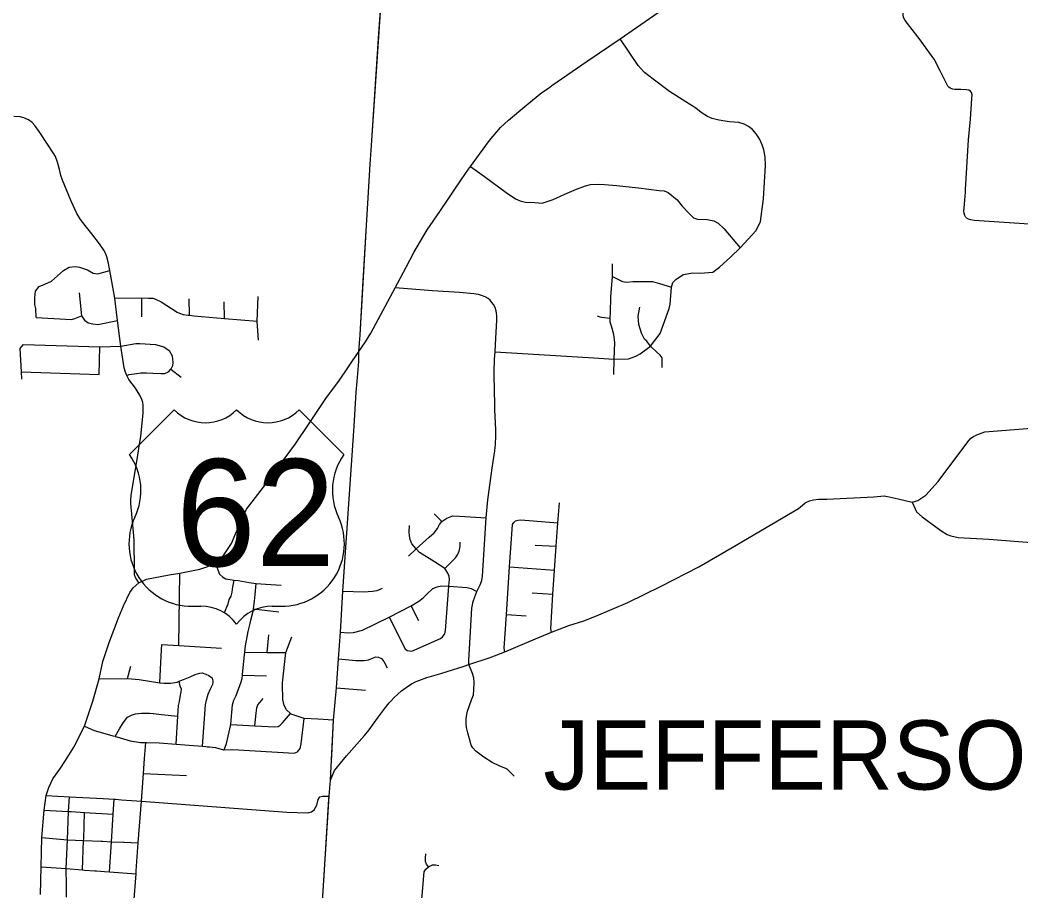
# Model space of a CAD drawing. Extents: x 1755200 to 1902939, y 644115 to 788070.
# Drawn here: x 1861904 to 1874924, y 735609 to 746938 of the extents above; entities that cross this region are included whole.
import ezdxf

# ---------------------------------------------------------------- set-up
doc = ezdxf.new("R2010")
doc.units = 0
for name, color, linetype in [('GM_X_City_Street', 7, 'Continuous'), ('GM_X_County_Road', 7, 'Continuous'), ('GM_X_Township', 7, 'Continuous'), ('GM_X_Township_Road', 7, 'Continuous'), ('GM_X_Township_Text', 7, 'Continuous'), ('GM_X_US_Route', 7, 'Continuous'), ('GM_X_US_Shield', 7, 'Continuous')]:
    doc.layers.add(name, color=color, linetype=linetype)

msp = doc.modelspace()

# ---------------------------------------------------------------- linework, layer by layer
at = {"layer": 'GM_X_City_Street'}
for points in [[(1866569, 746697), (1866631, 747627), (1866686, 748759)], [(1866365, 743473), (1866412, 744266), (1866435, 744625), (1866461, 745065), (1866477, 745306), (1866569, 746697)], [(1868084, 742622), (1869370, 742543), (1869630, 742525), (1869634, 742525), (1869821, 742533), (1869916, 742566), (1869973, 742597), (1870104, 742697), (1870161, 742770), (1870233, 742862), (1870346, 743184), (1870359, 743244), (1870378, 743465), (1870395, 743524), (1870436, 743564), (1870529, 743626), (1870658, 743651), (1870750, 743645), (1870914, 743658), (1871002, 743724), (1871149, 743856), (1871273, 743977), (1871479, 744200), (1871535, 744318), (1871573, 744613), (1871602, 745048), (1871597, 745158), (1871580, 745248), (1871558, 745315), (1871525, 745392), (1871481, 745459), (1871434, 745514), (1871379, 745555), (1871322, 745583), (1871256, 745605), (1871135, 745616), (1871047, 745626), (1870977, 745638), (1870908, 745657), (1870845, 745684), (1870766, 745734), (1870693, 745791), (1870352, 746008), (1870138, 746169), (1870029, 746254), (1869946, 746346), (1869710, 746692)], [(1874203, 744732), (1874240, 745379), (1874267, 745648), (1874286, 745918), (1874289, 745966), (1874282, 745995), (1874267, 746014), (1874244, 746026), (1874216, 746032), (1874142, 746034), (1874066, 746036), (1874036, 746040)], [(1863451, 739619), (1863405, 739686), (1863392, 739723), (1863392, 739794), (1863390, 740157), (1863384, 740229), (1863344, 740649), (1863346, 740695), (1863348, 740752), (1863435, 741276), (1863460, 741420), (1863474, 741520), (1863498, 741740), (1863507, 741824), (1863508, 741895), (1863507, 741927), (1863502, 741962), (1863491, 742001), (1863463, 742060), (1863405, 742150), (1863320, 742264), (1863295, 742315), (1863276, 742359), (1863260, 742415), (1863215, 742698), (1863171, 743028), (1863137, 743322), (1863073, 743681), (1863050, 743795), (1863033, 743859), (1863015, 743904), (1862994, 743943), (1862939, 744025), (1862837, 744155), (1862750, 744264), (1862689, 744344), (1862645, 744421), (1862570, 744581), (1862456, 744854), (1862435, 744915), (1862416, 744994), (1862393, 745088), (1862364, 745161), (1862343, 745198), (1862160, 745477), (1862097, 745566), (1862062, 745606), (1862014, 745638), (1861954, 745668), (1861905, 745680), (1861824, 745684)], [(1867762, 745034), (1867945, 744901), (1868226, 744695), (1868351, 744612), (1868411, 744586), (1868478, 744567), (1868602, 744566), (1868694, 744557), (1868840, 744604), (1868993, 744673), (1869143, 744738), (1869259, 744782), (1869324, 744799), (1869427, 744802), (1869509, 744799), (1869662, 744785), (1869951, 744754), (1870216, 744722), (1870283, 744717), (1870333, 744696), (1870452, 744599), (1870517, 744519), (1870612, 744417), (1870664, 744366), (1870718, 744347), (1870842, 744343), (1870927, 744325), (1870986, 744297), (1871061, 744228), (1871273, 743977)], [(1862155, 743472), (1862225, 743503), (1862314, 743543), (1862392, 743609), (1862470, 743678), (1862542, 743722), (1862624, 743732), (1862678, 743725), (1862780, 743687), (1862856, 743645), (1862918, 743635), (1863073, 743681)], [(1869628, 742327), (1869634, 742525), (1869640, 742744), (1869630, 742849), (1869597, 742955), (1869581, 743007), (1869582, 743061), (1869583, 743130), (1869591, 743336), (1869613, 743601), (1869612, 743766)], [(1869613, 743601), (1869705, 743555), (1869741, 743537), (1869792, 743529), (1869875, 743537), (1870060, 743535), (1870132, 743535), (1870222, 743509), (1870378, 743465)], [(1862116, 743070), (1862108, 743186), (1862098, 743238), (1862099, 743324), (1862107, 743412), (1862155, 743472)], [(1866313, 742627), (1866327, 742845), (1866365, 743473)], [(1868107, 743040), (1868106, 743089), (1868104, 743127), (1868098, 743154), (1868083, 743200), (1868065, 743237), (1868043, 743266), (1868018, 743295), (1867992, 743314), (1867956, 743337), (1867906, 743357), (1867866, 743369), (1867809, 743378), (1867623, 743394), (1867268, 743416), (1866783, 743453)], [(1862675, 743390), (1862704, 743091), (1862742, 743036), (1862792, 743000), (1862850, 742986), (1862916, 742978), (1863171, 743028)], [(1863137, 743322), (1863488, 743324), (1863575, 743321), (1863631, 743322), (1863667, 743306), (1863739, 743271), (1863950, 743139), (1863978, 743125), (1864028, 743108), (1864090, 743100), (1864111, 743097), (1864165, 743091), (1864562, 743057), (1864991, 743021)], [(1863487, 743077), (1863488, 743324)], [(1864111, 743097), (1864105, 743313)], [(1865005, 742773), (1864991, 743021), (1865004, 743341)], [(1864562, 743057), (1864560, 743271)], [(1870111, 742691), (1870104, 742697), (1870058, 742759), (1870029, 742785), (1869988, 742865), (1869952, 742976), (1869944, 743086), (1869965, 743202)], [(1862116, 743070), (1862576, 743043), (1862618, 743055), (1862704, 743091)], [(1869412, 743092), (1869447, 743077), (1869470, 743072), (1869582, 743061)], [(1868088, 742712), (1868092, 742795), (1868097, 742876)], [(1861927, 742267), (1861922, 742361), (1861907, 742664), (1861919, 742682)], [(1861919, 742682), (1861949, 742716), (1862941, 742689), (1863215, 742698)], [(1861922, 742361), (1862934, 742327), (1862941, 742689)], [(1863215, 742698), (1863410, 742730), (1863462, 742729), (1863665, 742718), (1863776, 742687), (1863846, 742638), (1863882, 742568), (1863893, 742485), (1863887, 742438), (1863866, 742396)], [(1870258, 742417), (1870258, 742546), (1870230, 742579), (1870194, 742612), (1870111, 742691)], [(1865959, 737371), (1865984, 737831), (1866022, 738252), (1866049, 738627), (1866072, 738976), (1866105, 739510), (1866249, 741656), (1866278, 742098), (1866289, 742237), (1866310, 742496), (1866313, 742627)], [(1863295, 742315), (1863326, 742328), (1863420, 742339), (1863476, 742348), (1863548, 742351), (1863632, 742346), (1863738, 742340), (1863787, 742340), (1863836, 742360), (1863866, 742396)], [(1863866, 742396), (1864001, 742291)], [(1867812, 738316), (1867813, 738319), (1867806, 738380), (1867790, 738436), (1867773, 738481), (1867743, 738553), (1867741, 738607), (1867782, 739287), (1867800, 739373), (1867820, 739436), (1867848, 739504), (1867891, 739593), (1867911, 739648), (1867920, 739702), (1867969, 740462), (1867991, 740696), (1868052, 741141), (1868079, 741334), (1868091, 741422), (1868093, 741524), (1868093, 741607), (1868081, 741871), (1868080, 741944)], [(1868817, 738974), (1868811, 739020), (1868834, 739471), (1868857, 739782), (1868878, 740096), (1868900, 740399), (1868922, 740657)], [(1867056, 740058), (1867225, 740210), (1867290, 740267), (1867334, 740323), (1867361, 740377), (1867390, 740415), (1867455, 740460), (1867498, 740477), (1867536, 740490), (1867623, 740485), (1867969, 740462)], [(1867290, 740515), (1867390, 740415)], [(1866704, 739171), (1866915, 738758), (1866942, 738735), (1866971, 738731), (1867000, 738728), (1867373, 738895), (1867400, 738916), (1867430, 738954), (1867440, 738997), (1867482, 739575), (1867490, 739660), (1867486, 739700), (1867469, 739741), (1867432, 739802), (1867294, 739891), (1867102, 740010), (1867056, 740058), (1867002, 740125), (1866979, 740183), (1866969, 740229), (1866967, 740279), (1866971, 740362)], [(1868211, 738721), (1868200, 738767), (1868232, 739205), (1868271, 739825), (1868311, 740378), (1868329, 740403), (1868351, 740424), (1868384, 740434), (1868420, 740436), (1868900, 740399)], [(1866959, 739962), (1867056, 740058)], [(1867432, 739802), (1867567, 739941), (1867594, 739983), (1867615, 740029), (1867628, 740091), (1867630, 740148)], [(1868606, 740109), (1868878, 740096)], [(1864444, 739879), (1864497, 739728), (1864536, 739696), (1864580, 739671), (1864691, 739652), (1864744, 739647), (1864885, 739621), (1864975, 739609), (1865101, 739602), (1865301, 739585)], [(1868271, 739825), (1868857, 739782)], [(1863969, 738801), (1863981, 739742)], [(1864565, 739231), (1864611, 739342), (1864626, 739400), (1864649, 739446), (1864663, 739494), (1864673, 739564), (1864691, 739652)], [(1864896, 739089), (1864906, 739130), (1864938, 739250), (1864942, 739279), (1864956, 739380), (1864963, 739466), (1864975, 739609)], [(1866072, 738976), (1866172, 738969), (1866242, 738973), (1866360, 739001), (1866704, 739171), (1866994, 739319), (1867094, 739377), (1867148, 739422), (1867190, 739466), (1867275, 739545), (1867330, 739566), (1867386, 739577), (1867482, 739575), (1867719, 739556), (1867771, 739543), (1867848, 739504)], [(1866105, 739510), (1866375, 739502), (1866491, 739508), (1866549, 739518), (1866619, 739550)], [(1868567, 739488), (1868834, 739471)], [(1864942, 739279), (1865270, 739239)], [(1867090, 739122), (1866994, 739319)], [(1868232, 739205), (1868488, 739188)], [(1864559, 737447), (1864592, 737527), (1864646, 737774), (1864648, 737780), (1864667, 738030), (1864684, 738092), (1864715, 738153), (1864780, 738328), (1864793, 738372), (1864797, 738417), (1864797, 738428), (1864823, 738680), (1864827, 738714), (1864837, 738797), (1864870, 738985), (1864896, 739089), (1864896, 739089)], [(1865120, 738713), (1865141, 738941)], [(1865363, 738711), (1865441, 738915)], [(1863740, 738666), (1863740, 738666), (1863747, 738814)], [(1863747, 738814), (1863969, 738801), (1864526, 738766)], [(1863724, 738318), (1863740, 738666)], [(1864827, 738714), (1865120, 738713), (1865363, 738711)], [(1865777, 737843), (1865600, 737854), (1865431, 737907), (1865421, 737916), (1865369, 737967), (1865342, 738022), (1865324, 738098), (1865323, 738154), (1865319, 738244), (1865318, 738318), (1865363, 738711)], [(1866049, 738627), (1866272, 738608), (1866381, 738608), (1866438, 738617), (1866490, 738638), (1866534, 738653), (1866568, 738652), (1866606, 738633), (1866638, 738595), (1866678, 738510)], [(1863303, 738373), (1863344, 738532)], [(1862936, 738367), (1863303, 738373), (1863456, 738359), (1863724, 738318), (1863773, 738310), (1863863, 738314), (1863950, 738327), (1863973, 738337), (1864032, 738362), (1864116, 738393), (1864182, 738423), (1864242, 738442), (1864274, 738446), (1864320, 738429), (1864362, 738413), (1864408, 738378)], [(1864280, 737492), (1864315, 738031), (1864328, 738090), (1864351, 738168), (1864380, 738238), (1864411, 738299), (1864418, 738327), (1864416, 738341), (1864408, 738378)], [(1864797, 738417), (1865109, 738406)], [(1866670, 738013), (1866671, 738015), (1866708, 738057), (1866730, 738082), (1866771, 738125), (1866865, 738213), (1866925, 738256), (1866997, 738302), (1867057, 738332), (1867125, 738361), (1867198, 738388), (1867288, 738414), (1867379, 738439)], [(1863935, 737520), (1863958, 737883), (1863967, 738021), (1863978, 738072), (1863990, 738154), (1864001, 738198), (1864005, 738236), (1863987, 738272), (1863973, 738337)], [(1866022, 738252), (1866398, 738222)], [(1864957, 737759), (1864976, 737923), (1864983, 737993), (1864998, 738029), (1865024, 738061), (1865065, 738112)], [(1863144, 737620), (1863197, 737718), (1863248, 737796), (1863303, 737870), (1863354, 737898), (1863405, 737914), (1863484, 737923), (1863590, 737923), (1863638, 737917), (1863639, 737917)], [(1863639, 737917), (1863745, 737903), (1863958, 737883)], [(1864341, 737486), (1864368, 737484), (1864449, 737475), (1864550, 737447), (1864559, 737447), (1864671, 737448), (1865470, 737401), (1865515, 737421), (1865548, 737462), (1865563, 737522), (1865600, 737854)], [(1864646, 737774), (1864957, 737759), (1865219, 737746), (1865263, 737750), (1865288, 737767), (1865318, 737795), (1865421, 737916)], [(1865984, 737831), (1865777, 737843)], [(1862743, 737751), (1862870, 737695), (1863040, 737648), (1863112, 737629), (1863142, 737621)], [(1863142, 737621), (1863144, 737620), (1863163, 737615), (1863339, 737562), (1863471, 737541), (1863524, 737540), (1863539, 737540), (1863553, 737540)], [(1865941, 737049), (1865994, 737176), (1866151, 737366), (1866385, 737633)], [(1863525, 737331), (1863525, 737331), (1863539, 737540)], [(1863553, 737540), (1863715, 737537), (1863935, 737520), (1864106, 737506), (1864280, 737492), (1864320, 737488), (1864341, 737486)], [(1863443, 736235), (1863484, 736776), (1863511, 737138), (1863525, 737331)], [(1865941, 737049), (1865956, 737315), (1865959, 737371)], [(1863511, 737138), (1864069, 737110)], [(1865922, 736804), (1865925, 736844), (1865941, 737049)], [(1862246, 736852), (1862546, 736835), (1862988, 736811), (1863061, 736806)], [(1862507, 735684), (1862503, 735900), (1862520, 736276), (1862537, 736642), (1862546, 736835)], [(1863061, 736806), (1863129, 736803), (1863147, 736802), (1863224, 736796)], [(1863067, 735857), (1863093, 736250), (1863117, 736610), (1863129, 736803)], [(1863224, 736796), (1863484, 736776), (1865377, 736636), (1865648, 736624), (1865695, 736638), (1865731, 736666), (1865765, 736723), (1865782, 736801), (1865806, 736832), (1865839, 736841), (1865925, 736844)], [(1865883, 736166), (1865922, 736804)], [(1862219, 736660), (1862532, 736643), (1862537, 736642), (1862568, 736641)], [(1862568, 736641), (1862745, 736631), (1863117, 736610)], [(1862733, 736282), (1862745, 736631)], [(1862190, 736306), (1862520, 736276), (1862732, 736267), (1862962, 736256), (1862979, 736255)], [(1862719, 735883), (1862732, 736267), (1862733, 736282), (1862733, 736282)], [(1862979, 736255), (1863093, 736250), (1863251, 736242), (1863257, 736242)], [(1863257, 736242), (1863443, 736234)], [(1863416, 735870), (1863443, 736234), (1863443, 736235)], [(1865832, 735332), (1865883, 736166)], [(1867216, 735925), (1867190, 735959), (1867177, 735993), (1867178, 736041), (1867184, 736091)], [(1862179, 735924), (1862503, 735900), (1862719, 735883), (1862745, 735881)], [(1867109, 735243), (1867161, 735857), (1867181, 735892), (1867216, 735925), (1867269, 735947), (1867307, 735950), (1867353, 735942)], [(1862745, 735881), (1862879, 735871), (1862899, 735870)], [(1862899, 735870), (1863002, 735862)], [(1863002, 735862), (1863067, 735857), (1863413, 735831)], [(1863384, 735452), (1863413, 735831), (1863416, 735870)], [(1862510, 735527), (1862507, 735684)]]:
    msp.add_lwpolyline(points, dxfattribs=at)
at = {"layer": 'GM_X_County_Road'}
for points in [[(1867681, 738533), (1867743, 738553), (1868019, 738647), (1868211, 738721), (1868610, 738888), (1868817, 738974), (1869041, 739063), (1869238, 739124), (1869403, 739186), (1869810, 739363), (1870246, 739574), (1870732, 739826), (1871169, 740078), (1872029, 740585), (1872082, 740626), (1872116, 740658), (1872172, 740684), (1872226, 740696), (1872290, 740704), (1872401, 740705), (1873009, 740736), (1873144, 740747), (1873208, 740736), (1873325, 740709), (1873507, 740668), (1873583, 740689), (1873685, 740756), (1873846, 740937), (1874231, 741453), (1874273, 741497), (1874305, 741522), (1874349, 741544), (1874452, 741581), (1875282, 741648)], [(1867379, 738439), (1867460, 738462), (1867681, 738533)], [(1866385, 737633), (1866448, 737706), (1866555, 737856), (1866670, 738013)]]:
    msp.add_lwpolyline(points, dxfattribs=at)
at = {"layer": 'GM_X_Township'}
msp.add_lwpolyline([(1865832, 735332), (1865925, 736844), (1865941, 737049), (1865956, 737315), (1865984, 737831), (1866022, 738252), (1866049, 738627), (1866072, 738976), (1866105, 739510), (1866249, 741656), (1866278, 742098), (1866289, 742237), (1866310, 742496), (1866313, 742627), (1866327, 742845), (1866412, 744266), (1866435, 744625), (1866461, 745065), (1866477, 745306), (1866631, 747627)], dxfattribs=at)
at = {"layer": 'GM_X_Township_Road'}
for points in [[(1873478, 746855), (1873418, 746930), (1873398, 746970), (1873393, 747009), (1873394, 747048), (1873409, 747197)], [(1874036, 746040), (1874025, 746042), (1874004, 746051), (1873985, 746064), (1873973, 746079), (1873874, 746277), (1873793, 746431), (1873758, 746482), (1873615, 746682), (1873478, 746855)], [(1874209, 744370), (1874194, 744397), (1874186, 744424), (1874183, 744447), (1874189, 744542), (1874201, 744698), (1874203, 744732)], [(1874209, 744370), (1874236, 744352), (1874268, 744342), (1874317, 744336), (1874965, 744292), (1875149, 744280)], [(1868097, 742876), (1868107, 743028), (1868107, 743040)], [(1868080, 741944), (1868080, 741977), (1868074, 742083), (1868073, 742357), (1868077, 742527), (1868084, 742622), (1868088, 742712)], [(1873507, 740668), (1873565, 740543), (1873641, 740475), (1873881, 740300), (1873963, 740247), (1874013, 740230), (1874109, 740206), (1874504, 740186), (1875113, 740139), (1875596, 740076), (1875853, 740059), (1875877, 740057), (1875936, 740053)], [(1868333, 737102), (1868279, 737156), (1868248, 737183), (1868224, 737200), (1868145, 737233), (1868045, 737279), (1867937, 737348), (1867833, 737428), (1867794, 737471), (1867775, 737497), (1867767, 737522), (1867750, 737589), (1867730, 737666), (1867711, 737736), (1867706, 737781), (1867709, 737842), (1867711, 737883), (1867725, 737949), (1867777, 738096), (1867801, 738159), (1867809, 738227), (1867812, 738316)]]:
    msp.add_lwpolyline(points, dxfattribs=at)
at = {"layer": 'GM_X_US_Route'}
for points in [[(1869925, 746840), (1870276, 747082), (1870352, 747131), (1870442, 747179), (1870530, 747216), (1870564, 747225), (1870687, 747263), (1870996, 747352), (1871125, 747387), (1871268, 747432), (1871473, 747507), (1871537, 747534)], [(1869443, 746512), (1869710, 746692), (1869925, 746840)], [(1869088, 746269), (1869282, 746404), (1869443, 746512)], [(1868823, 746085), (1869088, 746269)], [(1867642, 744858), (1867737, 744999), (1867762, 745034), (1867880, 745194), (1868011, 745372), (1868154, 745541), (1868257, 745636), (1868496, 745836), (1868693, 745994), (1868779, 746054)], [(1868779, 746054), (1868823, 746085)], [(1867553, 744726), (1867642, 744858)], [(1866783, 743453), (1866925, 743722), (1867029, 743915), (1867202, 744209), (1867366, 744449), (1867474, 744609), (1867553, 744726)], [(1863451, 739619), (1863549, 739667), (1863845, 739722), (1863981, 739742), (1864243, 739794), (1864348, 739828), (1864444, 739879), (1864532, 739946), (1864657, 740128), (1864791, 740449), (1864849, 740575), (1865113, 740919), (1865266, 741128), (1865486, 741424), (1865655, 741675), (1865891, 742026), (1866051, 742242), (1866313, 742627), (1866400, 742751), (1866466, 742867), (1866688, 743278), (1866783, 743453)], [(1862246, 736852), (1862280, 736957), (1862331, 737069), (1862421, 737195), (1862498, 737306), (1862604, 737478), (1862743, 737751), (1862852, 738080), (1862936, 738367), (1862980, 738594), (1863063, 738840), (1863186, 739162), (1863249, 739317), (1863331, 739493), (1863377, 739554), (1863451, 739619)], [(1862169, 735565), (1862179, 735924), (1862190, 736306), (1862219, 736660), (1862246, 736852)]]:
    msp.add_lwpolyline(points, dxfattribs=at)
at = {"layer": 'GM_X_US_Shield'}
for p, q in [((1863910, 741866), (1863330, 741286)), ((1866115, 741286), (1865535, 741866)), ((1864142, 739313), (1864258, 739313)), ((1865186, 739313), (1865302, 739313))]:
    msp.add_line(p, q, dxfattribs=at)
for centre, radius, start, end in [((1864316, 742280), 580, 225.573, 314.427), ((1865128, 742280), 580, 225.573, 314.427), ((1862665, 740820), 812, 334.5471, 35.0009), ((1866780, 740820), 812, 144.9991, 205.4529), ((1864133, 740125), 812, 154.8319, 270.6383), ((1865312, 740125), 812, 269.3617, 25.1681), ((1864258, 738733), 580, 36.8699, 90), ((1865186, 738733), 580, 90, 143.1301)]:
    msp.add_arc(centre, radius, start, end, dxfattribs=at)

# ---------------------------------------------------------------- texts
at = {"layer": 'GM_X_Township_Text'}
msp.add_text('JEFFERSON', height=900, rotation=0, dxfattribs=at).set_placement((1868711, 736928))
at = {"layer": 'GM_X_US_Shield'}
msp.add_text('62', height=1392.2, dxfattribs=at).set_placement((1863934, 739835))

doc.saveas('drawing.dxf')
